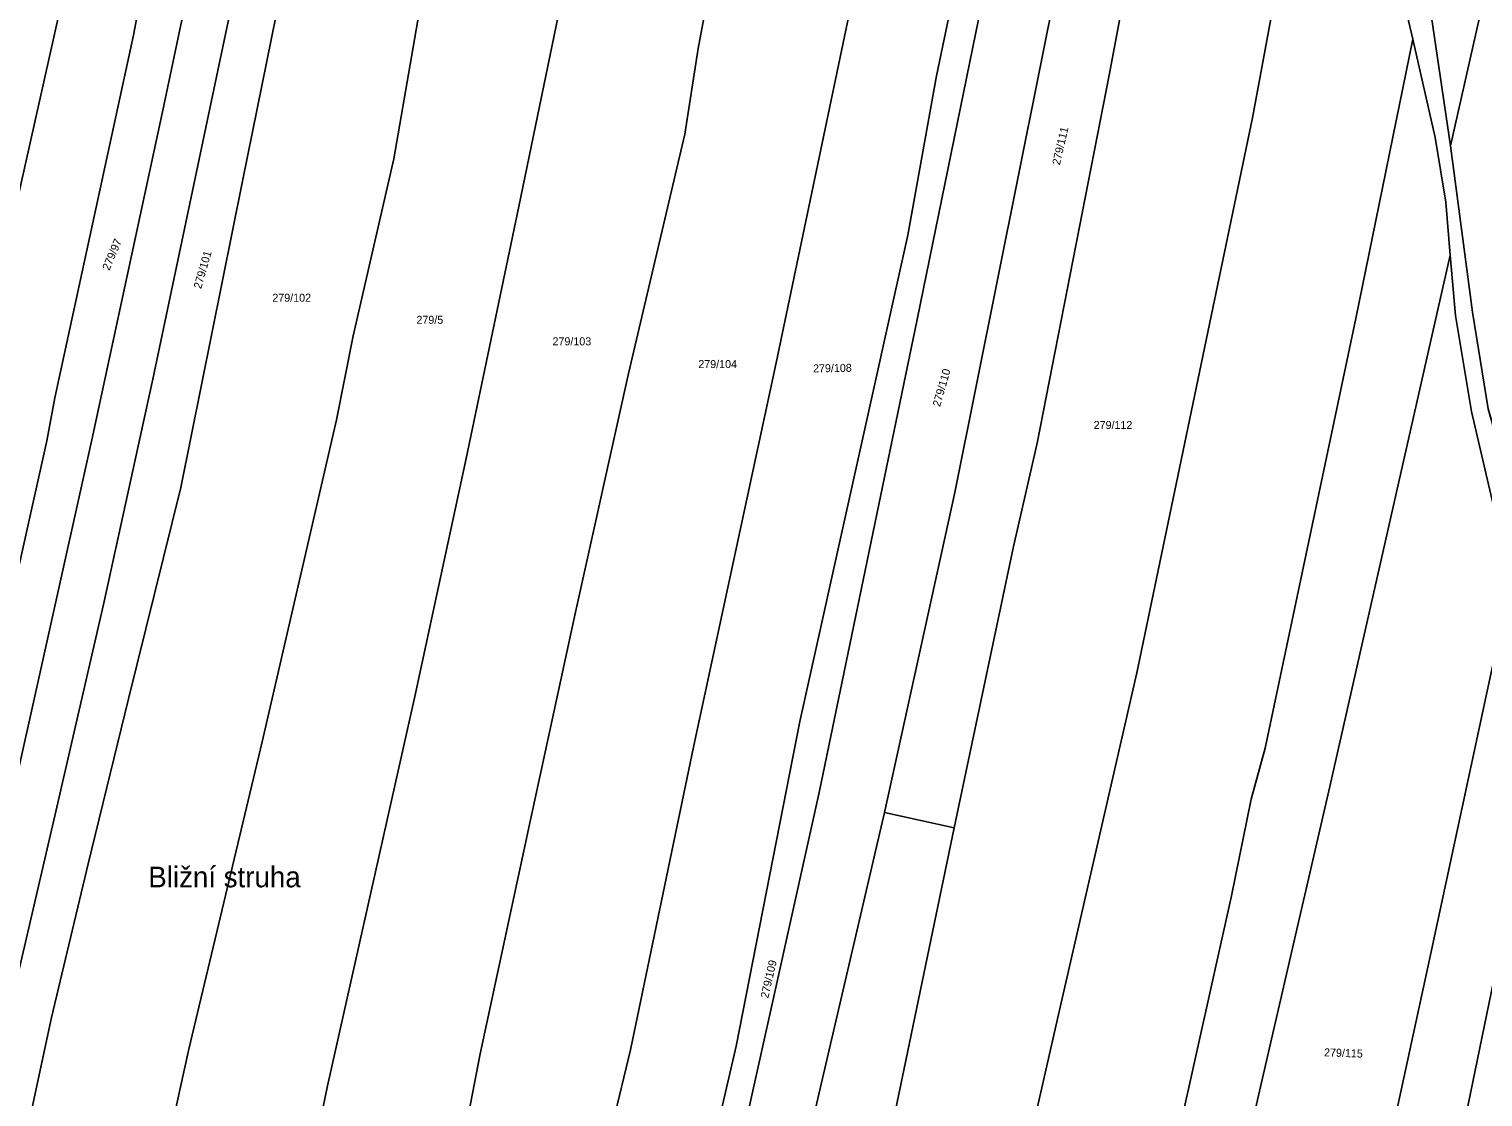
# Model space of a CAD drawing. Extents: x -776734 to -748832, y -1118122 to -976986.
# Drawn here: x -753275.1 to -752966.3, y -1114662.6 to -1114435.8 of the extents above; entities that cross this region are included whole.
import ezdxf

# ---------------------------------------------------------------- set-up
doc = ezdxf.new("R2010")
doc.units = 0
for name, color, linetype in [('KM_Hranice parcel', 7, 'Continuous'), ('KM_Parcelní čísla', 7, 'Continuous'), ('KM_Pop  PČ popisy', 7, 'Continuous')]:
    doc.layers.add(name, color=color, linetype=linetype)

msp = doc.modelspace()

# ---------------------------------------------------------------- linework, layer by layer
at = {"layer": 'KM_Hranice parcel'}
for p, q in [((-752940.9, -1114317.17), (-752973.26, -1114460.59)), ((-752985.11, -1114421.22), (-752981.27, -1114437.96)), ((-752978.94, -1114421.88), (-752973.26, -1114460.59)), ((-753078.66, -1114605.49), (-753093.45, -1114602.23)), ((-753112.36, -1114767.73), (-753078.66, -1114605.49))]:
    msp.add_line(p, q, dxfattribs=at)
for points in [[(-753235.13, -1114267.34), (-753240.39, -1114297.28), (-753251.09, -1114341.31), (-753268.66, -1114432.14), (-753285.44, -1114506.75), (-753288.02, -1114520.6), (-753301.19, -1114583.62), (-753323.96, -1114682.47), (-753340.43, -1114765.07), (-753352.84, -1114828.76), (-753374.05, -1114923.78)], [(-753357.27, -1114927.51), (-753345.65, -1114874.9), (-753335.97, -1114830.73), (-753323.45, -1114769.69), (-753321.88, -1114760.53), (-753313.99, -1114716.92), (-753301.83, -1114658.93), (-753285.34, -1114585.91), (-753271.38, -1114523.28), (-753269.62, -1114514.13), (-753252.93, -1114437.12), (-753248.23, -1114411.88), (-753236.35, -1114350.91), (-753218.84, -1114274.4)], [(-753346.62, -1114927.07), (-753336.64, -1114877.75), (-753313.83, -1114768.77), (-753312.59, -1114759.54), (-753304.99, -1114714.84), (-753288.84, -1114642.04), (-753280.2, -1114605.8), (-753261.79, -1114523.06), (-753246.79, -1114453.38), (-753233.8, -1114391.88), (-753226.71, -1114348.8), (-753209.38, -1114276.19)], [(-753336.49, -1114926.66), (-753330.42, -1114895.38), (-753319.07, -1114836), (-753311.85, -1114802.69), (-753305.21, -1114767.84), (-753295.75, -1114717.04), (-753281.21, -1114652.59), (-753269.65, -1114602.88), (-753259.3, -1114558.02), (-753248.82, -1114510.17), (-753229.75, -1114419.33), (-753218.76, -1114362.62), (-753210.75, -1114321.87), (-753200.23, -1114277.93)], [(-753326.11, -1114926.23), (-753317.74, -1114881.48), (-753296.03, -1114766.74), (-753295.7, -1114765.18), (-753285.26, -1114714.64), (-753270.38, -1114645.75), (-753262.54, -1114613.09), (-753253.99, -1114578.06), (-753242.92, -1114533.2), (-753229.75, -1114467.75), (-753214.48, -1114392.62), (-753201.31, -1114320.15), (-753191.66, -1114279.56)], [(-753162.83, -1114285.46), (-753178.22, -1114350.91), (-753197.68, -1114463.37), (-753206.28, -1114501), (-753209.82, -1114518.78), (-753225.59, -1114587.2), (-753241.18, -1114652.48), (-753257.05, -1114724.49), (-753265.56, -1114765.37)], [(-753233.89, -1114765.73), (-753224.61, -1114722.8), (-753211.75, -1114660.27), (-753193.21, -1114577.55), (-753182.26, -1114527.03), (-753171.13, -1114473.52), (-753159.61, -1114417.9), (-753145.67, -1114343.93), (-753133.48, -1114293.74)], [(-753233.7, -1114914.85), (-753217.47, -1114837.62), (-753202.57, -1114766.08), (-753187.86, -1114697.77), (-753179.3, -1114653.45), (-753168.66, -1114603.79), (-753159.07, -1114559.65), (-753147.81, -1114508.95), (-753135.86, -1114458.16), (-753132.99, -1114439.92), (-753119.03, -1114364.97), (-753111.96, -1114332.42), (-753103.7, -1114299.27)], [(-753202.86, -1114912.96), (-753196.54, -1114881.1), (-753179.94, -1114804.74), (-753172.5, -1114766.42), (-753164.58, -1114726.12), (-753158.67, -1114699.35), (-753147.41, -1114652.62), (-753133.93, -1114587.99), (-753116.45, -1114506.67), (-753099.09, -1114423.78), (-753085.35, -1114358.88), (-753073.79, -1114304.82)], [(-753181.91, -1114915.59), (-753175, -1114881.47), (-753166.34, -1114839.97), (-753151.09, -1114766.66), (-753147.42, -1114748.58), (-753124.96, -1114651.85), (-753111.4, -1114582.84), (-753088.5, -1114479.57), (-753082.41, -1114445.74), (-753066.82, -1114371.23), (-753053.46, -1114308.6)], [(-753174.8, -1114911.22), (-753161.71, -1114852.23), (-753150.45, -1114796.76), (-753144.34, -1114766.73), (-753129.5, -1114697.6), (-753107.35, -1114597.98), (-753086.49, -1114497.53), (-753065.55, -1114394.92), (-753055.27, -1114343.56), (-753047.11, -1114309.78)], [(-753093.45, -1114602.23), (-753078.53, -1114534.21), (-753064.98, -1114466.83), (-753047.72, -1114380.66), (-753039.33, -1114341.44), (-753030.81, -1114312.81)], [(-753078.66, -1114605.49), (-753066.06, -1114545.74), (-753061.05, -1114523.79), (-753045.74, -1114445.62), (-753032.35, -1114374.49), (-753022.08, -1114332.2), (-753016.62, -1114315.44)], [(-753083.04, -1114769.21), (-753067.36, -1114693.03), (-753056.52, -1114645.12), (-753039.88, -1114572.55), (-753015.26, -1114454.66), (-753002.2, -1114383.92), (-752996.69, -1114347.64)], [(-753079.6, -1114902.69), (-753076.05, -1114881.54), (-753064.88, -1114833.75), (-753052.18, -1114771.34), (-753045.81, -1114738.36), (-753034.75, -1114687.32), (-753019.74, -1114619.92), (-753015.56, -1114599.37), (-753012.63, -1114588.54), (-752993.34, -1114497.31), (-752981.27, -1114437.96)], [(-752981.27, -1114437.96), (-752976.48, -1114458.85), (-752974.24, -1114472.55), (-752973.28, -1114483.85)], [(-752973.26, -1114460.59), (-752968.55, -1114495.93), (-752965.24, -1114516.46), (-752959.91, -1114535.17)], [(-753065.11, -1114902.7), (-753059.93, -1114875.41), (-753047.44, -1114822.82), (-753037.25, -1114772.48), (-753020.44, -1114690.21), (-752998.89, -1114596.67), (-752973.28, -1114483.85)], [(-752973.28, -1114483.85), (-752972.18, -1114496.68), (-752968.79, -1114517.05), (-752964.17, -1114536.8), (-752959.4, -1114549.77)], [(-753035.22, -1114902.86), (-753030.76, -1114879.49), (-753016.74, -1114820.75), (-753007.19, -1114774.77), (-752985.34, -1114668.69), (-752977.68, -1114633.44), (-752960.36, -1114552.68), (-752959.4, -1114549.77)], [(-753020.14, -1114901.94), (-753015.82, -1114880.89), (-753004.67, -1114831.04), (-752992.55, -1114775.89), (-752973.57, -1114684.2), (-752964.06, -1114637.71), (-752949.38, -1114576.99)], [(-753093.45, -1114602.23), (-753114.66, -1114693.33), (-753129.66, -1114766.9), (-753132.52, -1114779.2), (-753140.82, -1114819.96), (-753149.27, -1114863.31), (-753158.58, -1114910.23)]]:
    msp.add_lwpolyline(points, dxfattribs=at)

# ---------------------------------------------------------------- texts
at = {"layer": 'KM_Parcelní čísla'}
for s, rotation, p in [('279/111', 77, (-753056.211, -1114464.811)), ('279/97', 66.999997, (-753258.097, -1114487.212)), ('279/101', 74, (-753238.592, -1114491.094)), ('279/108', 1, (-753108.605, -1114508.739)), ('279/110', 74, (-753081.652, -1114516.144)), ('279/109', 77, (-753118.151, -1114641.771)), ('279/115', 358, (-753000.109, -1114653.979))]:
    msp.add_text(s, height=1.7, rotation=rotation, dxfattribs=at).set_placement(p)
for s, p in [('279/102', (-753223.46, -1114493.72)), ('279/5', (-753192.85, -1114498.41)), ('279/103', (-753163.95, -1114502.98)), ('279/104', (-753132.99, -1114507.81)), ('279/112', (-753049.02, -1114520.75))]:
    msp.add_text(s, height=1.7, dxfattribs=at).set_placement(p)
at = {"layer": 'KM_Pop  PČ popisy'}
msp.add_text('Bližní struha', height=4.399998, dxfattribs=at).set_placement((-753249.809, -1114618.09))

doc.saveas('drawing.dxf')
